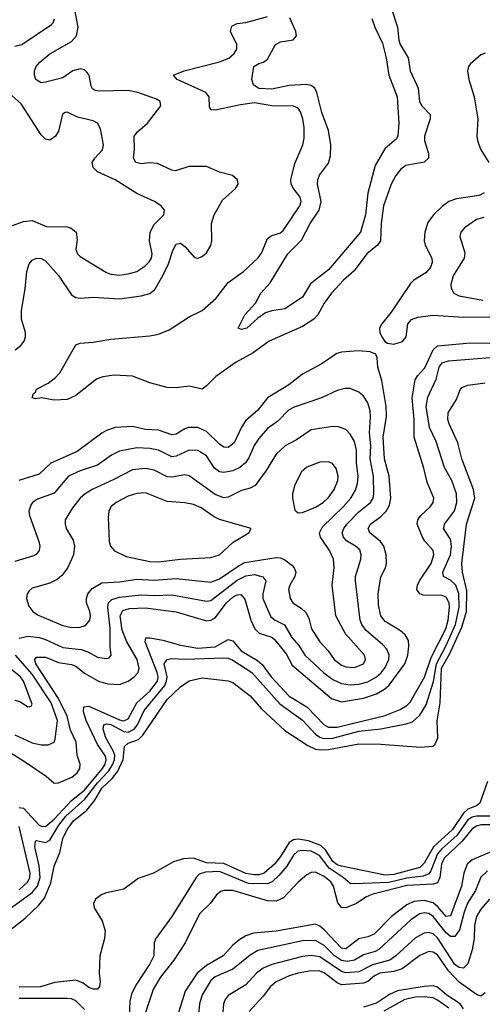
# Model space of a CAD drawing. Header units: inches. Extents: x 1308407 to 1441228, y 959628 to 1036311.
# Tile 592 of 656: x 1400652 to 1402776, y 1000728 to 1005245. Entities that reach past the tile are written whole.
import ezdxf

# ---------------------------------------------------------------- set-up
doc = ezdxf.new("R2010")
doc.units = ezdxf.units.IN
doc.header["$MEASUREMENT"] = 0
doc.layers.add('B4000', color=7, linetype='Continuous')

msp = doc.modelspace()

# ---------------------------------------------------------------- linework, layer by layer
at = {"layer": 'B4000', "color": 5}
for points, elevation in [([(1400632, 1003730), (1400657.2, 1003750), (1400672.5, 1003770), (1400679, 1003790), (1400678.6, 1003810), (1400660.3, 1003870), (1400660.3, 1003910), (1400677.6, 1004010), (1400685.4, 1004090), (1400696.1, 1004123.9), (1400710, 1004141.2), (1400730, 1004150.2), (1400750, 1004148.6), (1400770, 1004137.7), (1400830.8, 1004070.8), (1400890, 1003982.6), (1400910, 1003970.2), (1400930, 1003967.3), (1400990, 1003971.3), (1401110, 1003964.6), (1401210, 1003977.1), (1401250, 1003988.2), (1401272.7, 1004007.3), (1401310, 1004070.9), (1401335.7, 1004124.3), (1401354.6, 1004185.4), (1401370, 1004214.9), (1401390, 1004219), (1401410, 1004203.6), (1401454.2, 1004154.2), (1401470, 1004150.2), (1401490, 1004158.5), (1401510, 1004175), (1401530, 1004208.9), (1401534.6, 1004230), (1401532.9, 1004310), (1401544.7, 1004350), (1401583.5, 1004416.5), (1401642.6, 1004470), (1401654.7, 1004490), (1401652.4, 1004510), (1401629.3, 1004530), (1401570, 1004545.5), (1401510, 1004570.5), (1401428.6, 1004571.4), (1401368.1, 1004551.9), (1401350, 1004554), (1401284.7, 1004584.7), (1401250, 1004587.8), (1401210, 1004582.7), (1401185.7, 1004590), (1401175.3, 1004610), (1401179.9, 1004650), (1401178.4, 1004710), (1401193.8, 1004730), (1401239, 1004770), (1401300.7, 1004850), (1401297.2, 1004870), (1401279.6, 1004879.6), (1401194, 1004910), (1401150, 1004919.4), (1401016.7, 1004916.7), (1400999.9, 1004919.9), (1400986.8, 1004926.8), (1400979.9, 1004939.9), (1400970.4, 1004990), (1400962.5, 1005002.5), (1400950, 1005014.5), (1400930, 1005019.5), (1400896.5, 1005010), (1400850, 1004978.3), (1400770, 1004957.7), (1400750, 1004955.1), (1400726.6, 1004970), (1400719.7, 1004990), (1400720.5, 1005010), (1400728, 1005030), (1400744, 1005050), (1400790, 1005088.3), (1400890, 1005144.6), (1400913.2, 1005170), (1400921, 1005210), (1400905.9, 1005290)], 2620), ([(1402360.4, 1005290), (1402386.3, 1005210), (1402392.2, 1005150), (1402399.3, 1005130), (1402435.3, 1005070), (1402444.7, 1005010), (1402481.1, 1004930), (1402488.3, 1004868.3), (1402498.6, 1004850), (1402536.6, 1004810), (1402537.2, 1004790), (1402510.7, 1004710), (1402511.2, 1004690), (1402529.5, 1004630), (1402529.3, 1004610), (1402509.6, 1004590.4), (1402424.9, 1004575.1), (1402401.7, 1004558.3), (1402378.6, 1004530), (1402357.9, 1004490), (1402322.2, 1004390), (1402311.1, 1004310), (1402308.9, 1004230), (1402295.2, 1004210), (1402245.5, 1004170), (1402187.7, 1004092.3), (1402138.9, 1004050), (1402083.5, 1003990), (1402050, 1003944.8), (1402020.7, 1003890), (1402001.9, 1003870), (1401950, 1003837.3), (1401797.7, 1003770), (1401724.2, 1003715.8), (1401646.2, 1003673.9), (1401552.1, 1003607.9), (1401510, 1003564.4), (1401490, 1003549.8), (1401430, 1003563.6), (1401370, 1003555.1), (1401330, 1003557.2), (1401250, 1003578.1), (1401170, 1003608.6), (1401086.6, 1003613.4), (1401033.5, 1003606.5), (1401004.3, 1003595.7), (1400910, 1003520.5), (1400870, 1003502.9), (1400810, 1003499.3), (1400750, 1003509.2), (1400726, 1003506), (1400709.3, 1003509.3), (1400716, 1003530), (1400724.7, 1003535.3), (1400729.8, 1003550), (1400782.6, 1003577.4), (1400816.8, 1003603.2), (1400835.8, 1003624.2), (1400910, 1003753.1), (1400930, 1003760.7), (1400990, 1003765.5), (1401070, 1003778.9), (1401250, 1003794.2), (1401290, 1003801.3), (1401338.3, 1003821.7), (1401430, 1003881), (1401490, 1003910.6), (1401553.6, 1003966.4), (1401610, 1004039.5), (1401679.4, 1004090), (1401747.3, 1004152.7), (1401763.6, 1004176.4), (1401790, 1004240.2), (1401807.5, 1004252.4), (1401850, 1004266.1), (1401862.5, 1004277.5), (1401939.1, 1004390), (1401944.5, 1004410), (1401939.4, 1004430), (1401908.6, 1004470), (1401898.7, 1004490), (1401896.6, 1004510), (1401915.4, 1004584.6), (1401951.5, 1004670), (1401958.3, 1004701.7), (1401958.3, 1004750), (1401952, 1004790), (1401941.4, 1004821.4), (1401930, 1004838.7), (1401910, 1004848.1), (1401810.1, 1004849.9), (1401730, 1004862.5), (1401665.4, 1004854.6), (1401550, 1004829.8), (1401531, 1004831), (1401523.4, 1004843.4), (1401521.7, 1004890), (1401506.3, 1004910), (1401374.5, 1004970), (1401358, 1004990), (1401407.3, 1005010), (1401570, 1005051.2), (1401611.8, 1005068.2), (1401637.3, 1005090), (1401648.5, 1005110), (1401648.6, 1005130), (1401620.8, 1005190), (1401625.4, 1005214.6), (1401650, 1005226.9), (1401690, 1005231.8), (1401790, 1005259.3)], 2580), ([(1400630, 1005122.9), (1400662, 1005130), (1400797.9, 1005222.1), (1400806.4, 1005230), (1400811.7, 1005248.3)], 2640), ([(1402269.5, 1005249.5), (1402282.8, 1005210), (1402317.6, 1005137.6), (1402334.8, 1005070), (1402347.2, 1004990), (1402385.9, 1004890), (1402393.5, 1004770), (1402388, 1004712), (1402382.3, 1004697.7), (1402328.3, 1004651.7), (1402284.7, 1004575.3), (1402251.3, 1004448.7), (1402239.4, 1004350), (1402216.3, 1004270), (1402070, 1004096.5), (1401987.3, 1004032.7), (1401950, 1003971.1), (1401870, 1003917.6), (1401810, 1003908.6), (1401780.4, 1003899.6), (1401744.8, 1003875.2), (1401694.8, 1003830), (1401670, 1003823.7), (1401655.3, 1003830), (1401685.1, 1003890), (1401735.3, 1003944.7), (1401759.7, 1003990), (1401802.5, 1004037.5), (1401883.2, 1004170), (1401946.4, 1004233.6), (1401986.5, 1004310), (1402026.4, 1004370), (1402035.9, 1004410), (1402020.2, 1004490), (1402020.8, 1004510), (1402028.6, 1004531.4), (1402070, 1004586.3), (1402079.3, 1004620.7), (1402080.9, 1004670), (1402070, 1004736.9), (1402039.2, 1004819.2), (1402016.4, 1004910), (1402007.1, 1004930), (1401990, 1004943.4), (1401967.3, 1004947.3), (1401890, 1004942.2), (1401810, 1004925.9), (1401750, 1004929.5), (1401725, 1004945), (1401717.7, 1004970), (1401726.9, 1005030), (1401750, 1005044.1), (1401771, 1005049), (1401790, 1005063.2), (1401826, 1005130), (1401850, 1005142.7), (1401907.3, 1005152.7), (1401922.9, 1005170), (1401920.1, 1005190), (1401892.6, 1005252.6)], 2560), ([(1402789, 1005091), (1402770, 1005083.1), (1402720.1, 1005039.9), (1402712.6, 1005030), (1402708.4, 1005010), (1402713.7, 1004970), (1402739.4, 1004890), (1402756.2, 1004790), (1402750.9, 1004710), (1402753.7, 1004690), (1402768.6, 1004650), (1402806, 1004590)], 2620), ([(1400619.1, 1004301), (1400670, 1004319.4), (1400710, 1004323), (1400775.9, 1004295.9), (1400870, 1004294.2), (1400888.7, 1004288.7), (1400911.3, 1004270), (1400916.7, 1004236.7), (1400910.2, 1004190), (1400917.8, 1004170), (1400930, 1004157.8), (1401050, 1004084.8), (1401070, 1004076.8), (1401110, 1004072.4), (1401150, 1004078.1), (1401189.9, 1004090.1), (1401226.8, 1004113.2), (1401247.1, 1004133), (1401257, 1004150), (1401259.9, 1004170), (1401248.3, 1004230), (1401251.5, 1004270), (1401270, 1004305.6), (1401313.3, 1004350), (1401316.9, 1004370), (1401301.6, 1004390), (1401271.5, 1004410), (1401190, 1004446.9), (1401090.3, 1004510.3), (1401010, 1004546.3), (1400990, 1004567.1), (1400985.3, 1004590), (1400997.2, 1004610), (1401032, 1004648), (1401037.7, 1004670), (1401023.3, 1004743.3), (1401009.8, 1004769.8), (1400990, 1004779.8), (1400916.9, 1004796.9), (1400870, 1004820.5), (1400860.9, 1004819.1), (1400848.3, 1004811.7), (1400830, 1004732.7), (1400817, 1004710), (1400790, 1004691.6), (1400770, 1004696.2), (1400750, 1004716.9), (1400658.2, 1004858.2), (1400590, 1004919.9)], 2640), ([(1402784.7, 1004450), (1402761.3, 1004438.7), (1402657.6, 1004422.4), (1402622.8, 1004410), (1402591.9, 1004388.1), (1402552.8, 1004350), (1402525.8, 1004314.2), (1402512.5, 1004270), (1402509.5, 1004230), (1402513.6, 1004210), (1402544.8, 1004150), (1402545.3, 1004130), (1402538.7, 1004110), (1402517.2, 1004082.8), (1402462.2, 1004050), (1402445.8, 1004034.2), (1402357.3, 1003902.7), (1402314.6, 1003850), (1402304.6, 1003830), (1402305.7, 1003810), (1402314.4, 1003790), (1402328.8, 1003768.8), (1402341.1, 1003761.1), (1402370, 1003756.5), (1402410, 1003767.6), (1402426.2, 1003790), (1402434.4, 1003850), (1402451.4, 1003868.6), (1402479.4, 1003880.6), (1402550, 1003889.7), (1402690, 1003879.4), (1402810, 1003881.7)], 2620), ([(1402782.6, 1004337.4), (1402750, 1004327.9), (1402694.6, 1004290), (1402678.3, 1004270), (1402672.8, 1004250), (1402695.5, 1004175.5), (1402693.5, 1004150), (1402642.5, 1004070), (1402631, 1004030), (1402633.4, 1004013.4), (1402646, 1003990), (1402670, 1003977.7), (1402777.9, 1003957.9)], 2640), ([(1400650, 1001630.3), (1400670, 1001626.8), (1400741.1, 1001550), (1400750, 1001544.1), (1400770, 1001543.3), (1400810, 1001577.5), (1400890, 1001662), (1400950, 1001709.8), (1401032.9, 1001810), (1401045, 1001830), (1401049.7, 1001849.7), (1401045.6, 1001865.6), (1401010, 1001919.2), (1400957, 1002030), (1400945.6, 1002070), (1400947, 1002093), (1400970, 1002096), (1401110, 1002033), (1401130, 1002028), (1401150, 1002037.1), (1401190.1, 1002109.9), (1401250, 1002163.7), (1401284.9, 1002210), (1401287.2, 1002230), (1401282.8, 1002250), (1401227.5, 1002390), (1401231.7, 1002408.3), (1401250, 1002408.9), (1401310, 1002397.5), (1401390, 1002374.8), (1401470, 1002360.8), (1401550, 1002367.3), (1401610, 1002401.3), (1401630, 1002394.8), (1401669.7, 1002349.7), (1401744.1, 1002304.1), (1401765.9, 1002285.9), (1401806.6, 1002230), (1401890, 1002141.1), (1401970, 1002091.7), (1402049.5, 1002009.5), (1402070, 1001999), (1402110, 1001999), (1402330, 1002053), (1402399.6, 1002080.4), (1402430, 1002098.7), (1402445.6, 1002114.4), (1402511.5, 1002228.5), (1402541.1, 1002318.9), (1402608, 1002450), (1402619.6, 1002490), (1402625.3, 1002550), (1402623.5, 1002570), (1402610, 1002595.6), (1402590, 1002602.6), (1402504.5, 1002604.5), (1402488.8, 1002610), (1402475.9, 1002630), (1402478.1, 1002650), (1402487.2, 1002670), (1402541.7, 1002750), (1402553.2, 1002790), (1402549.9, 1002810), (1402511.7, 1002851.7), (1402501.3, 1002870), (1402477.7, 1002930), (1402479.9, 1002950), (1402493.4, 1002970), (1402537.5, 1003010), (1402551.2, 1003030), (1402553.1, 1003050), (1402522.4, 1003122.4), (1402507.4, 1003187.4), (1402463, 1003330), (1402463.6, 1003410), (1402454.7, 1003510), (1402468.1, 1003591.9), (1402478, 1003610), (1402511.8, 1003648.2), (1402549.9, 1003730), (1402570, 1003748), (1402722.6, 1003762.6), (1402810, 1003761.1)], 2580), ([(1400550, 1001918.8), (1400678.5, 1001838.5), (1400773.5, 1001773.5), (1400810, 1001742.2), (1400830, 1001743.6), (1400892.3, 1001770), (1400916.6, 1001790), (1400928.9, 1001810), (1400929.4, 1001830), (1400916.7, 1001870), (1400912, 1001930), (1400885.5, 1001985.5), (1400870.8, 1002050), (1400830.6, 1002130.6), (1400726.4, 1002290), (1400722.1, 1002310), (1400730, 1002320.6), (1400770, 1002319.9), (1400830, 1002295.9), (1400890, 1002286.2), (1400910, 1002278.3), (1400950, 1002246.6), (1401014, 1002210), (1401057.1, 1002197.1), (1401110, 1002195.1), (1401150, 1002210.5), (1401178.3, 1002230), (1401195.7, 1002250), (1401200.5, 1002270), (1401191.4, 1002310), (1401143.7, 1002390), (1401123.4, 1002443.4), (1401113.5, 1002510), (1401126.3, 1002533.7), (1401156.9, 1002543.1), (1401230, 1002546.5), (1401370, 1002527.5), (1401510, 1002486.6), (1401530, 1002489.7), (1401550, 1002501.3), (1401601.7, 1002570), (1401630, 1002595.6), (1401650, 1002606.5), (1401667.7, 1002607.7), (1401685.7, 1002585.7), (1401713.9, 1002490), (1401731.6, 1002450), (1401751.9, 1002430), (1401810, 1002411.6), (1401821.8, 1002401.8), (1401875.3, 1002335.3), (1401903.4, 1002283.4), (1402084.1, 1002130), (1402130, 1002114.6), (1402230, 1002132.1), (1402290, 1002151.9), (1402327, 1002173), (1402348.3, 1002191.7), (1402421, 1002290), (1402434.5, 1002330), (1402439.5, 1002370), (1402436.8, 1002396.8), (1402422.5, 1002422.5), (1402400.8, 1002440.8), (1402330, 1002483), (1402310.3, 1002510.3), (1402299.4, 1002559.4), (1402297.8, 1002610), (1402310.7, 1002689.3), (1402331.6, 1002730), (1402336.7, 1002750), (1402334.3, 1002790), (1402323.8, 1002830), (1402309.3, 1002850), (1402259.6, 1002890), (1402251.8, 1002910), (1402262.8, 1002930), (1402310, 1002965.2), (1402334.6, 1002990), (1402350, 1003016.9), (1402356.7, 1003050), (1402349.2, 1003150), (1402327.5, 1003230), (1402320.8, 1003330), (1402335.9, 1003424.1), (1402334.3, 1003470), (1402314.5, 1003590), (1402295.9, 1003650), (1402292.7, 1003692.7), (1402286.6, 1003710), (1402261, 1003721), (1402205.8, 1003725.8), (1402130, 1003719.9), (1402107.5, 1003712.5), (1402036.1, 1003663.9), (1401950, 1003618.7), (1401888.2, 1003570), (1401790, 1003509.8), (1401746, 1003454), (1401690, 1003405.2), (1401670, 1003374.8), (1401636.2, 1003303.8), (1401610, 1003281.9), (1401590, 1003283.7), (1401570, 1003297.5), (1401510, 1003354.7), (1401470, 1003373.2), (1401427, 1003373), (1401410, 1003368), (1401370, 1003343.8), (1401350, 1003340.4), (1401290, 1003360.9), (1401230, 1003365), (1401170, 1003378.1), (1401090, 1003373.5), (1401050, 1003359.9), (1401030, 1003348), (1400916.2, 1003263.8), (1400795.3, 1003210), (1400740.9, 1003159.1), (1400647.8, 1003130)], 2620), ([(1400550, 1001125.6), (1400710, 1001240.7), (1400733.7, 1001270), (1400746.2, 1001310), (1400742.2, 1001362.2), (1400721.1, 1001450), (1400724.7, 1001475.3), (1400730, 1001479), (1400770, 1001469.7), (1400790, 1001480.1), (1400832.5, 1001550), (1400864.6, 1001590), (1400951.9, 1001668.1), (1401010, 1001743.4), (1401060.7, 1001799.3), (1401080.3, 1001830), (1401087.6, 1001850), (1401088.5, 1001870), (1401081.8, 1001890), (1401047.8, 1001950), (1401035.7, 1001990), (1401037.8, 1002010), (1401050, 1002014.8), (1401070, 1002010.9), (1401130, 1001978.5), (1401150, 1001976.6), (1401177.9, 1001990), (1401193.8, 1002010), (1401224.2, 1002075.8), (1401318.1, 1002190), (1401326.7, 1002210), (1401328.7, 1002230), (1401315, 1002290), (1401329.8, 1002310), (1401350, 1002313.6), (1401411.5, 1002311.5), (1401590, 1002317.6), (1401610, 1002315.4), (1401630, 1002305.7), (1401717.6, 1002250), (1401846.7, 1002106.7), (1401950, 1002031.4), (1402010, 1001967.5), (1402030, 1001952.4), (1402046.7, 1001946.7), (1402089.2, 1001949.2), (1402210, 1001980.7), (1402310, 1001991.8), (1402426.2, 1002013.8), (1402456, 1002024), (1402490, 1002054.1), (1402518, 1002102), (1402552, 1002208), (1402565.4, 1002290), (1402610, 1002373.9), (1402653.7, 1002470), (1402670, 1002550), (1402668, 1002610), (1402655, 1002650), (1402630, 1002673.5), (1402598.6, 1002690), (1402594.8, 1002710), (1402629.4, 1002789.4), (1402635, 1002830), (1402630, 1002860.9), (1402598.7, 1002910), (1402600.4, 1002919.7), (1402602.2, 1002930), (1402648.5, 1002991.5), (1402658.5, 1003030), (1402657.2, 1003070), (1402636.1, 1003130), (1402602.3, 1003190), (1402564.8, 1003310), (1402533.3, 1003373.3), (1402518.3, 1003470), (1402526.6, 1003513.4), (1402564.9, 1003595.1), (1402578.7, 1003650), (1402591.6, 1003670), (1402620.7, 1003679.3), (1402830, 1003695.8)], 2560), ([(1400599, 1001061), (1400676.7, 1001123.3), (1400738.7, 1001181.3), (1400765.6, 1001214.4), (1400795.4, 1001284.6), (1400810, 1001362), (1400836.2, 1001423.8), (1400850, 1001487.6), (1400870, 1001530.1), (1400899.9, 1001570), (1400961.1, 1001618.9), (1400996.6, 1001663.4), (1401030, 1001718.5), (1401076.2, 1001763.8), (1401102.7, 1001797.3), (1401127.5, 1001850), (1401132.9, 1001910), (1401150, 1001925.2), (1401197.3, 1001942.7), (1401217.9, 1001962.1), (1401330, 1002126.4), (1401390, 1002184), (1401430, 1002211.1), (1401490, 1002225.5), (1401610, 1002211.1), (1401630, 1002203.6), (1401710, 1002142.2), (1401762.9, 1002083), (1401870, 1001983), (1401975.4, 1001915.4), (1402010, 1001898.8), (1402034.5, 1001894.5), (1402070, 1001896), (1402210, 1001922.8), (1402310, 1001920.6), (1402492.2, 1001907.8), (1402548.3, 1001911.7), (1402559.3, 1001920.7), (1402572.4, 1001950), (1402568.8, 1002028.8), (1402583.4, 1002110), (1402589.3, 1002270), (1402625.8, 1002334.2), (1402681.7, 1002458.4), (1402703.1, 1002530), (1402704.8, 1002624.8), (1402685.2, 1002710), (1402682.8, 1002750), (1402703.4, 1002930), (1402741.2, 1003050), (1402735.9, 1003090), (1402682.8, 1003230), (1402663.4, 1003303.4), (1402624.2, 1003390), (1402618.4, 1003410), (1402619.2, 1003440.7), (1402657.6, 1003502.4), (1402674.2, 1003545.8), (1402682.8, 1003557.2), (1402710, 1003567.9), (1402790, 1003578.9)], 2540), ([(1400650, 1002406.7), (1400690, 1002416.6), (1400742.6, 1002410), (1400770, 1002401.7), (1400850, 1002364.7), (1400935, 1002355), (1400964.8, 1002344.8), (1401010, 1002320.5), (1401050, 1002313.8), (1401062.6, 1002317.4), (1401072.4, 1002330), (1401066.9, 1002366.9), (1401066.9, 1002453.1), (1401056.4, 1002550), (1401059.9, 1002570), (1401074.6, 1002585.4), (1401110, 1002595.6), (1401210, 1002606.3), (1401270, 1002602.6), (1401350, 1002605.5), (1401510, 1002577.7), (1401530, 1002580.8), (1401650, 1002673.2), (1401690, 1002692.6), (1401730, 1002699), (1401768.8, 1002688.8), (1401782.7, 1002670), (1401768.8, 1002610), (1401769.2, 1002590), (1401805.9, 1002505.9), (1401825.2, 1002490), (1401867.9, 1002467.9), (1401902.4, 1002410), (1401933.6, 1002373.6), (1401961.2, 1002330), (1402048.6, 1002248.6), (1402090, 1002217.2), (1402130, 1002198.8), (1402170, 1002193.2), (1402210, 1002195.6), (1402250, 1002206.9), (1402290, 1002229.3), (1402311.6, 1002248.4), (1402330, 1002272.4), (1402347.1, 1002310), (1402348.4, 1002330), (1402337.3, 1002357.3), (1402318.4, 1002378.4), (1402242.6, 1002442.6), (1402222.9, 1002470), (1402214.8, 1002490), (1402194.1, 1002670), (1402194.7, 1002690), (1402218.6, 1002770), (1402220.2, 1002790), (1402213.1, 1002813.1), (1402193.8, 1002830), (1402153.3, 1002853.3), (1402138.5, 1002870), (1402133.1, 1002890), (1402139.7, 1002910), (1402153.9, 1002930), (1402210, 1002986.2), (1402262.4, 1003030), (1402274.5, 1003050), (1402278.5, 1003070), (1402275.9, 1003150), (1402261.2, 1003230), (1402263.9, 1003290), (1402258, 1003350), (1402263.4, 1003423.4), (1402260.9, 1003450), (1402250, 1003486.9), (1402230, 1003517.8), (1402210, 1003535.5), (1402170, 1003552.4), (1402147.1, 1003552.9), (1402110, 1003543.1), (1402038.4, 1003510), (1401913.1, 1003466.9), (1401887, 1003453), (1401836.8, 1003403.2), (1401790, 1003368.4), (1401750, 1003323.7), (1401728.1, 1003291.9), (1401704.9, 1003235.1), (1401688.7, 1003211.3), (1401663.5, 1003190), (1401630, 1003175.5), (1401590, 1003166.8), (1401570, 1003170.5), (1401546.9, 1003186.9), (1401510, 1003244.2), (1401470, 1003268.1), (1401430, 1003270.4), (1401370, 1003242), (1401350, 1003239.5), (1401290, 1003269.9), (1401250, 1003277), (1401190, 1003279.7), (1401110, 1003265.3), (1401073.4, 1003246.6), (1401010, 1003200.5), (1400930, 1003175), (1400876.5, 1003150), (1400810, 1003072.3), (1400734.3, 1003045.7), (1400711.3, 1003030), (1400702.7, 1003017.3), (1400693.5, 1002990), (1400696.6, 1002970), (1400739.8, 1002850), (1400744.8, 1002830), (1400742.2, 1002810), (1400728.2, 1002791.8), (1400715.7, 1002784.3), (1400630, 1002759.1)], 2640), ([(1400630, 1001964.4), (1400710, 1001926.9), (1400750, 1001917.5), (1400782.5, 1001917.5), (1400809.9, 1001930.1), (1400815.7, 1001944.3), (1400826, 1002030), (1400796.9, 1002110), (1400710, 1002242.7), (1400632.2, 1002330)], 2640), ([(1400630, 1002122.3), (1400655.5, 1002115.5), (1400690, 1002092.4), (1400704.1, 1002095.9), (1400710, 1002104.7), (1400669.9, 1002210), (1400655.3, 1002230), (1400610, 1002267)], 2660), ([(1402799.3, 1001750), (1402764.8, 1001650), (1402750, 1001637.7), (1402710, 1001622.1), (1402690, 1001604.9), (1402639.9, 1001530), (1402552.1, 1001450), (1402510, 1001375.3), (1402490, 1001355.3), (1402370, 1001323.6), (1402330, 1001320.1), (1402130, 1001361.8), (1402110, 1001367.4), (1402090, 1001382.3), (1402056.7, 1001436.7), (1402035.5, 1001455.5), (1401978, 1001478), (1401930, 1001485), (1401910, 1001482.1), (1401889.4, 1001470.6), (1401850, 1001405.3), (1401822, 1001370), (1401774.6, 1001330), (1401750, 1001322.1), (1401730, 1001321.1), (1401690, 1001328.4), (1401590, 1001374), (1401510, 1001377.2), (1401450, 1001397.7), (1401404.8, 1001395.2), (1401358.6, 1001381.4), (1401266, 1001330), (1401195.8, 1001304.2), (1401130, 1001255.6), (1401050, 1001239.6), (1401030, 1001231.6), (1400999.5, 1001210), (1400990.3, 1001190), (1400993.4, 1001170), (1401031.5, 1001110), (1401044.8, 1001064.8), (1401041.5, 1001030), (1401020.8, 1000950), (1401017.8, 1000870), (1401022, 1000830), (1401018.3, 1000810), (1401010, 1000797.6), (1400990, 1000797.3), (1400970, 1000805.3), (1400944, 1000824), (1400910, 1000838.4), (1400812.9, 1000827), (1400747.4, 1000807.4), (1400650, 1000806.5)], 2540), ([(1402810.3, 1001590), (1402750, 1001590.2), (1402730, 1001586.2), (1402710, 1001574.1), (1402658.6, 1001501.4), (1402590, 1001441.6), (1402570, 1001418.2), (1402539.6, 1001340.5), (1402530, 1001326.4), (1402504.5, 1001315.5), (1402430, 1001307), (1402346.4, 1001286.4), (1402190, 1001279.7), (1402170, 1001282.3), (1402137.7, 1001310), (1402072.9, 1001352.9), (1402028.3, 1001410), (1401990, 1001429.6), (1401950, 1001433.8), (1401929.8, 1001430.2), (1401910, 1001412.1), (1401878.6, 1001361.4), (1401841.3, 1001318.7), (1401810.8, 1001289.2), (1401790, 1001279.8), (1401702.3, 1001282.3), (1401570, 1001337.5), (1401505.8, 1001334.2), (1401475.7, 1001324.3), (1401462, 1001310), (1401350.2, 1001130), (1401277.6, 1001030), (1401269, 1001010), (1401268.2, 1000950), (1401250, 1000914), (1401185, 1000815), (1401166.2, 1000773.8), (1401158.2, 1000741.8), (1401155.3, 1000670)], 2560), ([(1400650, 1001253.1), (1400688.9, 1001290), (1400698.1, 1001310), (1400700, 1001330), (1400650, 1001543.1)], 2580), ([(1402810, 1001551.4), (1402770, 1001550.8), (1402750, 1001545.5), (1402730, 1001532.6), (1402684.3, 1001475.7), (1402601.8, 1001398.2), (1402588.6, 1001370), (1402581.4, 1001310), (1402570, 1001285.6), (1402550, 1001278.7), (1402430, 1001272.6), (1402268.3, 1001231.7), (1402241.1, 1001218.9), (1402199.3, 1001190), (1402150, 1001169.9), (1402130, 1001171.9), (1402113.4, 1001193.4), (1402093.3, 1001270), (1402080.4, 1001290), (1402050, 1001313.8), (1402010, 1001333.3), (1401990, 1001331.9), (1401970, 1001321.4), (1401930, 1001288.3), (1401863.5, 1001216.5), (1401830, 1001200.1), (1401790, 1001202.3), (1401630.1, 1001249.9), (1401590.1, 1001249.9), (1401575.3, 1001244.7), (1401555.6, 1001230), (1401527.7, 1001192.3), (1401477.8, 1001142.2), (1401411.9, 1001010), (1401360.3, 1000930), (1401297.4, 1000850), (1401265.2, 1000794.8), (1401229.5, 1000690.5)], 2580), ([(1402828.1, 1001431.9), (1402730, 1001390.7), (1402707.1, 1001370), (1402691.2, 1001330), (1402680.2, 1001270), (1402630, 1001133.6), (1402610, 1001130.9), (1402573.7, 1001173.7), (1402550, 1001193.6), (1402510, 1001204), (1402461.5, 1001198.5), (1402430, 1001184.2), (1402358.8, 1001130), (1402279.2, 1001050), (1402250, 1001036.8), (1402210, 1001028.2), (1402150, 1000981.8), (1402130, 1000985.8), (1402050, 1001068.8), (1402030, 1001086.8), (1402010, 1001094.7), (1401830, 1001062.7), (1401726.3, 1001053.7), (1401690, 1001041.4), (1401658.1, 1001021.9), (1401630, 1000999), (1401586.2, 1000950), (1401510, 1000906.3), (1401467.6, 1000870), (1401412.4, 1000787.6), (1401374.9, 1000670)], 2620), ([(1402800.3, 1001339.7), (1402769.5, 1001310.5), (1402745, 1001250), (1402708.8, 1001191.2), (1402692.6, 1001150), (1402671.1, 1001068.9), (1402650, 1001038.5), (1402630, 1001038.6), (1402610, 1001055.1), (1402550, 1001130.3), (1402530, 1001144.8), (1402510, 1001147.8), (1402490, 1001143), (1402450, 1001117.2), (1402300.5, 1000979.5), (1402283.6, 1000970), (1402230, 1000954.7), (1402190, 1000929.9), (1402156.6, 1000923.4), (1402130, 1000929), (1402098.2, 1000950), (1402050, 1000997.2), (1402010, 1001020.3), (1401950, 1001018.3), (1401745.9, 1000974.1), (1401710, 1000952.5), (1401630, 1000888.4), (1401550, 1000853.5), (1401530, 1000837.5), (1401490, 1000770.7), (1401477.4, 1000730), (1401468.3, 1000631.7)], 2640), ([(1402808.7, 1001210), (1402770, 1001164), (1402749, 1001130), (1402740.3, 1001090), (1402739, 1001030), (1402730, 1000978), (1402710, 1000912.6), (1402690, 1000893.3), (1402670, 1000897), (1402650, 1000910.8), (1402570, 1001033), (1402550, 1001050.3), (1402530, 1001056.7), (1402510, 1001053.3), (1402470, 1001032.4), (1402379.8, 1000950), (1402352.1, 1000930), (1402271.6, 1000908.4), (1402210, 1000876.1), (1402150, 1000871.8), (1402130, 1000877.6), (1402030, 1000945.1), (1401990, 1000951.3), (1401950, 1000946.8), (1401810, 1000910.3), (1401770, 1000893.2), (1401738.9, 1000870), (1401690, 1000817.4), (1401610, 1000768), (1401595.9, 1000750), (1401587.8, 1000730), (1401583.4, 1000670)], 2660), ([(1402790, 1000779.8), (1402770, 1000765.4), (1402750, 1000772.1), (1402669.7, 1000829.7), (1402620.6, 1000880.6), (1402570, 1000954.6), (1402550, 1000967.4), (1402530, 1000969.5), (1402490, 1000950.8), (1402408.1, 1000890), (1402370, 1000878.5), (1402306.4, 1000870), (1402281.9, 1000858.1), (1402250, 1000833), (1402230, 1000824.9), (1402130, 1000817.5), (1402110, 1000825.6), (1402050, 1000872.7), (1402030, 1000879.7), (1401990, 1000881.7), (1401930, 1000871.1), (1401890, 1000857.8), (1401829.8, 1000830.2), (1401803.3, 1000810), (1401770, 1000764.7), (1401705.3, 1000694.7)], 2680), ([(1402690, 1000707.5), (1402673.9, 1000730), (1402612.6, 1000770), (1402570, 1000806.3), (1402550, 1000812.3), (1402509.9, 1000809.9), (1402386.2, 1000790), (1402350, 1000773.1), (1402290, 1000732.8), (1402230, 1000713.9)], 2720), ([(1400950, 1000703.4), (1400910, 1000743.7), (1400890, 1000753), (1400870, 1000754.8), (1400650, 1000755)], 2560), ([(1402623.2, 1000710), (1402570, 1000746.4), (1402550, 1000756.6), (1402510, 1000762.5), (1402470, 1000760), (1402420.6, 1000750), (1402323.9, 1000696.1)], 2740)]:
    msp.add_lwpolyline(points, dxfattribs=dict(at, elevation=elevation))
for points, elevation in [([(1402090, 1003377.8), (1401990, 1003362.6), (1401922.4, 1003317.6), (1401871.4, 1003290), (1401830, 1003251.8), (1401783.2, 1003176.8), (1401732.7, 1003107.3), (1401710, 1003094.9), (1401670, 1003084.2), (1401610, 1003053.7), (1401590, 1003051.8), (1401550, 1003067.1), (1401430, 1003152.7), (1401410, 1003156.6), (1401350, 1003145.7), (1401330, 1003147.3), (1401270, 1003178.4), (1401230, 1003185.9), (1401170, 1003180.2), (1401085.1, 1003134.9), (1400984.2, 1003090), (1400952, 1003070), (1400930.2, 1003050), (1400894.4, 1003005.6), (1400861.2, 1002950), (1400860.2, 1002930), (1400865.8, 1002910), (1400897.4, 1002857.4), (1400904.2, 1002830), (1400899.4, 1002790), (1400871.5, 1002728.5), (1400845.6, 1002694.4), (1400823.5, 1002676.5), (1400790, 1002660.2), (1400710, 1002636.4), (1400695.3, 1002624.7), (1400686.3, 1002610), (1400682.8, 1002590), (1400693.9, 1002553.9), (1400711.8, 1002530), (1400733.6, 1002513.6), (1400850, 1002465.7), (1400890, 1002456.8), (1400930, 1002457.9), (1400953.9, 1002466.1), (1400973.6, 1002490), (1400977.5, 1002510), (1400974.4, 1002530), (1400959.6, 1002570), (1400958.3, 1002590), (1400964.5, 1002610), (1400985.1, 1002634.9), (1401030, 1002660.4), (1401110, 1002666.2), (1401190, 1002678.1), (1401270, 1002673.2), (1401370, 1002681.5), (1401530, 1002664.9), (1401570, 1002679.3), (1401659.5, 1002740.5), (1401686.2, 1002753.8), (1401830, 1002777.5), (1401850, 1002775.8), (1401870, 1002766.9), (1401901.8, 1002741.8), (1401912.7, 1002730), (1401919.4, 1002710), (1401915, 1002690), (1401891.9, 1002650), (1401887.1, 1002630), (1401894.3, 1002590), (1401908.3, 1002568.3), (1401944.8, 1002544.8), (1401965.5, 1002525.5), (1401979.1, 1002499.1), (1401992.5, 1002450), (1402029.5, 1002390), (1402068.6, 1002348.6), (1402096.1, 1002310), (1402130, 1002282.7), (1402150, 1002275.4), (1402190, 1002272.9), (1402230, 1002289.5), (1402240.2, 1002310), (1402235.7, 1002330), (1402147.3, 1002427.3), (1402104.3, 1002510), (1402086.7, 1002650), (1402095.8, 1002730), (1402093.3, 1002770), (1402075.2, 1002810), (1402033, 1002870), (1402028.3, 1002890), (1402042, 1002918), (1402137.2, 1003010), (1402172.2, 1003050), (1402194, 1003086), (1402203.5, 1003116.5), (1402206.6, 1003150), (1402198.9, 1003210), (1402198.9, 1003270), (1402190, 1003309.7), (1402170, 1003343.9), (1402150, 1003363.9), (1402116.5, 1003376.5)], 2660), ([(1402070, 1003216.2), (1402030, 1003214), (1401970, 1003191.6), (1401945.8, 1003170), (1401915.5, 1003110), (1401904.7, 1003070), (1401904, 1003050), (1401914.9, 1002994.9), (1401930, 1002982), (1401950, 1002984.2), (1402010, 1003008.1), (1402045.3, 1003030), (1402070, 1003052.6), (1402096.4, 1003090), (1402112.3, 1003130), (1402113.7, 1003150), (1402105.5, 1003185.5), (1402088.2, 1003208.2)], 2680), ([(1401230, 1003073.6), (1401190, 1003071.1), (1401150, 1003058.6), (1401094.6, 1003030), (1401070.3, 1003010), (1401062, 1002990), (1401058.8, 1002961.2), (1401062.9, 1002850), (1401069.4, 1002829.4), (1401087.4, 1002807.4), (1401141.4, 1002781.4), (1401250, 1002759.3), (1401290, 1002758.2), (1401390, 1002769.6), (1401530, 1002778), (1401569.6, 1002790), (1401631.6, 1002848.4), (1401704, 1002890), (1401715.3, 1002910), (1401570, 1002952.4), (1401544.6, 1002964.6), (1401485.2, 1003005.2), (1401450, 1003020.2), (1401410, 1003028.6), (1401330, 1003034)], 2680)]:
    msp.add_lwpolyline(points, close=True, dxfattribs=dict(at, elevation=elevation))

doc.saveas('drawing.dxf')
